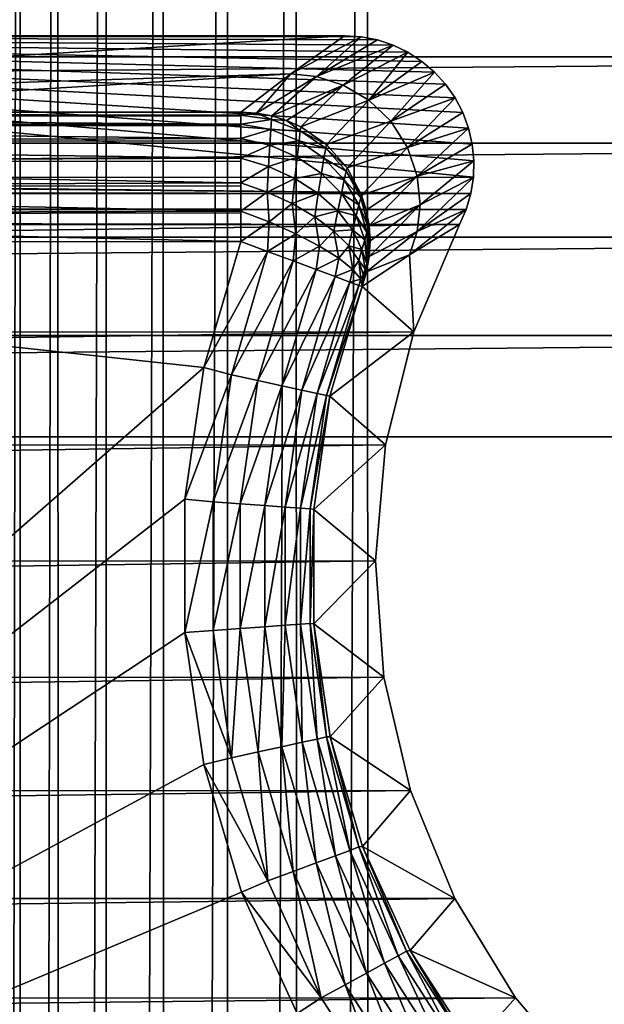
# Model space of a CAD drawing. Header units: metres. Extents: x -206 to 75, y -104 to 104.
# Tile 402 of 656: x -102.95 to -98.43, y 33.09 to 40.71. Entities that reach past the tile are written whole.
import ezdxf

# ---------------------------------------------------------------- set-up
doc = ezdxf.new("R2010")
doc.units = ezdxf.units.M
doc.layers.add('solid_01_1-CONSUMER_THERM_B_125288', color=7, linetype='CONTINUOUS')

msp = doc.modelspace()

# ---------------------------------------------------------------- linework, layer by layer
at = {"layer": 'solid_01_1-CONSUMER_THERM_B_125288'}
for points in [[(-103.148697, 65.659088), (-102.948631, 65.142883), (-103.12989, -65.698914)], [(-102.948631, 65.142883), (-102.92997, -65.182655), (-103.12989, -65.698914)], [(-102.948631, 65.142883), (-102.65712, 64.672234), (-102.92997, -65.182655)], [(-102.65712, 64.672234), (-102.638596, -64.711922), (-102.92997, -65.182655)], [(-102.65712, 64.672234), (-102.284088, 64.263168), (-102.638596, -64.711922)], [(-102.284088, 64.263168), (-102.265686, -64.30275), (-102.638596, -64.711922)], [(-102.284088, 64.263168), (-101.842255, 63.929611), (-102.265686, -64.30275)], [(-101.842255, 63.929611), (-101.823944, -63.969063), (-102.265686, -64.30275)], [(-101.842255, 63.929611), (-101.346649, 63.682919), (-101.823944, -63.969063)], [(-101.346649, 63.682919), (-101.328407, -63.722233), (-101.823944, -63.969063)], [(-101.346649, 63.682919), (-100.814156, 63.531498), (-101.328407, -63.722233)], [(-100.814156, 63.531498), (-100.795959, -63.570656), (-101.328407, -63.722233)], [(-100.814156, 63.531498), (-100.262909, 63.480499), (-100.795959, -63.570656)], [(-100.262909, 63.480499), (-100.244728, -63.519501), (-100.795959, -63.570656)], [(-96.262909, 63.481071), (-100.244728, -63.519501), (-100.262909, 63.480499)], [(-96.262909, 63.481071), (-96.244728, -63.518929), (-100.244728, -63.519501)], [(-89.964531, 41.016792, 108.5), (-172.035614, 41.016754, 108.5), (-172.545212, 40.420033, 108.5)], [(-89.964531, 41.016792, 108.5), (-172.545212, 40.420033, 108.5), (-89.454918, 40.420071, 108.5)], [(-100.436516, 40.583408, 63.5), (-110.701866, 40.583405, 63.5), (-110.208702, 39.991608, 6.989528)], [(-100.30899, 40.575241, 63.5), (-110.701866, 40.583405, 63.5), (-100.436516, 40.583408, 63.5)], [(-99.441078, 39.488552, 63.5), (-110.701866, 39.483036, 63.5), (-110.701866, 40.583405, 63.5)], [(-100.183342, 40.550835, 63.5), (-110.701866, 40.583405, 63.5), (-100.30899, 40.575241, 63.5)], [(-100.062233, 40.510731, 63.5), (-110.701866, 40.583405, 63.5), (-100.183342, 40.550835, 63.5)], [(-99.946785, 40.455276, 63.5), (-110.701866, 40.583405, 63.5), (-100.062233, 40.510731, 63.5)], [(-99.83902, 40.385281, 63.5), (-110.701866, 40.583405, 63.5), (-99.946785, 40.455276, 63.5)], [(-99.741608, 40.302525, 63.5), (-110.701866, 40.583405, 63.5), (-99.83902, 40.385281, 63.5)], [(-99.655609, 40.208073, 63.5), (-110.701866, 40.583405, 63.5), (-99.741608, 40.302525, 63.5)], [(-99.581909, 40.102684, 63.5), (-110.701866, 40.583405, 63.5), (-99.655609, 40.208073, 63.5)], [(-99.522385, 39.988811, 63.5), (-110.701866, 40.583405, 63.5), (-99.581909, 40.102684, 63.5)], [(-99.47821, 39.86908, 63.5), (-110.701866, 40.583405, 63.5), (-99.522385, 39.988811, 63.5)], [(-99.4496, 39.744354, 63.5), (-110.701866, 40.583405, 63.5), (-99.47821, 39.86908, 63.5)], [(-99.437119, 39.616371, 63.5), (-110.701866, 40.583405, 63.5), (-99.4496, 39.744354, 63.5)], [(-99.441078, 39.488552, 63.5), (-110.701866, 40.583405, 63.5), (-99.437119, 39.616371, 63.5)], [(-100.852448, 40.287556, 35.249195), (-100.436516, 40.583408, 63.5), (-110.208702, 39.991608, 6.989528)], [(-100.852448, 40.287556, 35.249195), (-100.30899, 40.575241, 63.5), (-100.436516, 40.583408, 63.5)], [(-100.852448, 40.287556, 35.249195), (-100.654236, 40.267673, 35.246395), (-100.30899, 40.575241, 63.5)], [(-100.654236, 40.267673, 35.246395), (-100.183342, 40.550835, 63.5), (-100.30899, 40.575241, 63.5)], [(-100.654236, 40.267673, 35.246395), (-100.062233, 40.510731, 63.5), (-100.183342, 40.550835, 63.5)], [(-100.654236, 40.267673, 35.246395), (-100.448364, 40.20219, 35.244164), (-100.062233, 40.510731, 63.5)], [(-100.448364, 40.20219, 35.244164), (-99.946785, 40.455276, 63.5), (-100.062233, 40.510731, 63.5)], [(-100.448364, 40.20219, 35.244164), (-100.250565, 40.085991, 35.24258), (-99.946785, 40.455276, 63.5)], [(-100.250565, 40.085991, 35.24258), (-99.83902, 40.385281, 63.5), (-99.946785, 40.455276, 63.5)], [(-89.454918, 40.420071, 108.5), (-172.545212, 40.420033, 108.5), (-172.954926, 39.751484, 108.5)], [(-89.454918, 40.420071, 108.5), (-172.954926, 39.751484, 108.5), (-89.045204, 39.751526, 108.5)], [(-100.250565, 40.085991, 35.24258), (-99.741608, 40.302525, 63.5), (-99.83902, 40.385281, 63.5)], [(-100.250565, 40.085991, 35.24258), (-100.079193, 39.921417, 35.241875), (-99.741608, 40.302525, 63.5)], [(-100.079193, 39.921417, 35.241875), (-99.655609, 40.208073, 63.5), (-99.741608, 40.302525, 63.5)], [(-100.852448, 40.287556, 35.249195), (-110.208702, 39.991608, 6.989528), (-105.723885, 39.991608, 6.989528)], [(-100.852448, 40.287556, 35.249195), (-105.723885, 39.991608, 6.989528), (-101.239067, 39.991611, 6.989528)], [(-100.852448, 40.287556, 35.249195), (-101.239067, 39.991611, 6.989528), (-101.11898, 39.984367, 6.988019)], [(-100.852448, 40.287556, 35.249195), (-101.11898, 39.984367, 6.988019), (-100.654236, 40.267673, 35.246395)], [(-100.654236, 40.267673, 35.246395), (-101.11898, 39.984367, 6.988019), (-101.000526, 39.96273, 6.98668)], [(-100.654236, 40.267673, 35.246395), (-101.000526, 39.96273, 6.98668), (-100.448364, 40.20219, 35.244164)], [(-100.448364, 40.20219, 35.244164), (-101.000526, 39.96273, 6.98668), (-100.88549, 39.926994, 6.985534)], [(-100.448364, 40.20219, 35.244164), (-100.88549, 39.926994, 6.985534), (-100.77562, 39.877708, 6.984599)], [(-100.448364, 40.20219, 35.244164), (-100.77562, 39.877708, 6.984599), (-100.250565, 40.085991, 35.24258)], [(-100.079193, 39.921417, 35.241875), (-99.581909, 40.102684, 63.5), (-99.655609, 40.208073, 63.5)], [(-100.250565, 40.085991, 35.24258), (-100.77562, 39.877708, 6.984599), (-100.577621, 39.741566, 6.983408)], [(-100.250565, 40.085991, 35.24258), (-100.577621, 39.741566, 6.983408), (-100.079193, 39.921417, 35.241875)], [(-100.079193, 39.921417, 35.241875), (-99.950706, 39.719471, 35.242168), (-99.581909, 40.102684, 63.5)], [(-99.950706, 39.719471, 35.242168), (-99.522385, 39.988811, 63.5), (-99.581909, 40.102684, 63.5)], [(-110.207718, 39.984047, 6.876812), (-101.238968, 39.967899, 6.783277), (-101.239067, 39.991611, 6.989528)], [(-105.723885, 39.991608, 6.989528), (-110.207718, 39.984047, 6.876812), (-101.239067, 39.991611, 6.989528)], [(-101.11898, 39.984367, 6.988019), (-101.239067, 39.991611, 6.989528), (-101.238968, 39.967899, 6.783277)], [(-110.206749, 39.963741, 6.765373), (-101.238968, 39.967899, 6.783277), (-110.207718, 39.984047, 6.876812)], [(-110.206749, 39.963741, 6.765373), (-101.238968, 39.964668, 6.769216), (-101.238968, 39.967899, 6.783277)], [(-110.206749, 39.963741, 6.765373), (-101.238968, 39.900414, 6.582655), (-101.238968, 39.964668, 6.769216)], [(-110.204903, 39.8867, 6.553994), (-101.238968, 39.900414, 6.582655), (-110.206749, 39.963741, 6.765373)], [(-101.11898, 39.984367, 6.988019), (-101.238968, 39.967899, 6.783277), (-101.002167, 39.935303, 6.768756)], [(-101.238968, 39.900414, 6.582655), (-101.002167, 39.935303, 6.768756), (-101.238968, 39.967899, 6.783277)], [(-101.238968, 39.964668, 6.769216), (-101.238968, 39.900414, 6.582655), (-101.238968, 39.967899, 6.783277)], [(-101.238968, 39.900414, 6.582655), (-101.007294, 39.8592, 6.559872), (-101.002167, 39.935303, 6.768756)], [(-101.000526, 39.96273, 6.98668), (-101.11898, 39.984367, 6.988019), (-101.002167, 39.935303, 6.768756)], [(-101.007294, 39.8592, 6.559872), (-100.779434, 39.848843, 6.767456), (-101.002167, 39.935303, 6.768756)], [(-100.88549, 39.926994, 6.985534), (-101.000526, 39.96273, 6.98668), (-101.002167, 39.935303, 6.768756)], [(-100.88549, 39.926994, 6.985534), (-101.002167, 39.935303, 6.768756), (-100.779434, 39.848843, 6.767456)], [(-100.77562, 39.877708, 6.984599), (-100.88549, 39.926994, 6.985534), (-100.779434, 39.848843, 6.767456)], [(-100.079193, 39.921417, 35.241875), (-100.577621, 39.741566, 6.983408), (-100.417732, 39.562004, 6.983176)], [(-100.079193, 39.921417, 35.241875), (-100.417732, 39.562004, 6.983176), (-99.950706, 39.719471, 35.242168)], [(-99.950706, 39.719471, 35.242168), (-99.47821, 39.86908, 63.5), (-99.522385, 39.988811, 63.5)], [(-110.204903, 39.8867, 6.553994), (-101.238968, 39.889683, 6.560042), (-101.238968, 39.900414, 6.582655)], [(-110.204903, 39.8867, 6.553994), (-101.238968, 39.78933, 6.396898), (-101.238968, 39.889683, 6.560042)], [(-110.203247, 39.763817, 6.364581), (-101.238968, 39.78933, 6.396898), (-110.204903, 39.8867, 6.553994)], [(-101.238968, 39.78933, 6.396898), (-101.007294, 39.8592, 6.559872), (-101.238968, 39.900414, 6.582655)], [(-101.238968, 39.889683, 6.560042), (-101.238968, 39.78933, 6.396898), (-101.238968, 39.900414, 6.582655)], [(-101.238968, 39.78933, 6.396898), (-101.015228, 39.736732, 6.371658), (-101.007294, 39.8592, 6.559872)], [(-101.015228, 39.736732, 6.371658), (-100.78933, 39.769875, 6.561574), (-101.007294, 39.8592, 6.559872)], [(-101.007294, 39.8592, 6.559872), (-100.78933, 39.769875, 6.561574), (-100.779434, 39.848843, 6.767456)], [(-100.78933, 39.769875, 6.561574), (-100.582939, 39.713451, 6.77943), (-100.779434, 39.848843, 6.767456)], [(-100.577621, 39.741566, 6.983408), (-100.77562, 39.877708, 6.984599), (-100.779434, 39.848843, 6.767456)], [(-100.577621, 39.741566, 6.983408), (-100.779434, 39.848843, 6.767456), (-100.582939, 39.713451, 6.77943)], [(-99.950706, 39.719471, 35.242168), (-99.874924, 39.497681, 35.24342), (-99.47821, 39.86908, 63.5)], [(-99.874924, 39.497681, 35.24342), (-99.4496, 39.744354, 63.5), (-99.47821, 39.86908, 63.5)], [(-110.203247, 39.763817, 6.364581), (-101.238968, 39.7701, 6.372273), (-101.238968, 39.78933, 6.396898)], [(-110.203247, 39.763817, 6.364581), (-101.238968, 39.636181, 6.235408), (-101.238968, 39.7701, 6.372273)], [(-110.201881, 39.601589, 6.207568), (-101.238968, 39.636181, 6.235408), (-110.203247, 39.763817, 6.364581)], [(-101.238968, 39.636181, 6.235408), (-101.015228, 39.736732, 6.371658), (-101.238968, 39.78933, 6.396898)], [(-101.238968, 39.7701, 6.372273), (-101.238968, 39.636181, 6.235408), (-101.238968, 39.78933, 6.396898)], [(-101.015228, 39.736732, 6.371658), (-100.804268, 39.644699, 6.379856), (-100.78933, 39.769875, 6.561574)], [(-100.804268, 39.644699, 6.379856), (-100.596313, 39.637363, 6.587605), (-100.78933, 39.769875, 6.561574)], [(-100.78933, 39.769875, 6.561574), (-100.596313, 39.637363, 6.587605), (-100.582939, 39.713451, 6.77943)], [(-89.045204, 39.751526, 108.5), (-172.954926, 39.751484, 108.5), (-173.255432, 39.026073, 108.5)], [(-89.045204, 39.751526, 108.5), (-173.255432, 39.026073, 108.5), (-88.744705, 39.026115, 108.5)], [(-101.238968, 39.636181, 6.235408), (-101.025169, 39.572563, 6.214603), (-101.015228, 39.736732, 6.371658)], [(-101.025169, 39.572563, 6.214603), (-100.804268, 39.644699, 6.379856), (-101.015228, 39.736732, 6.371658)], [(-100.596313, 39.637363, 6.587605), (-100.423889, 39.536858, 6.803996), (-100.582939, 39.713451, 6.77943)], [(-100.417732, 39.562004, 6.983176), (-100.577621, 39.741566, 6.983408), (-100.582939, 39.713451, 6.77943)], [(-100.417732, 39.562004, 6.983176), (-100.582939, 39.713451, 6.77943), (-100.423889, 39.536858, 6.803996)], [(-99.950706, 39.719471, 35.242168), (-100.417732, 39.562004, 6.983176), (-100.305298, 39.349442, 6.983916)], [(-99.950706, 39.719471, 35.242168), (-100.305298, 39.349442, 6.983916), (-99.874924, 39.497681, 35.24342)], [(-99.874924, 39.497681, 35.24342), (-99.437119, 39.616371, 63.5), (-99.4496, 39.744354, 63.5)], [(-110.201881, 39.601589, 6.207568), (-101.238968, 39.611916, 6.215597), (-101.238968, 39.636181, 6.235408)], [(-110.201881, 39.601589, 6.207568), (-101.238968, 39.445641, 6.108985), (-101.238968, 39.611916, 6.215597)], [(-101.238968, 39.445641, 6.108985), (-101.025169, 39.572563, 6.214603), (-101.238968, 39.636181, 6.235408)], [(-101.238968, 39.611916, 6.215597), (-101.238968, 39.445641, 6.108985), (-101.238968, 39.636181, 6.235408)], [(-101.025169, 39.572563, 6.214603), (-100.822769, 39.480049, 6.233018), (-100.804268, 39.644699, 6.379856)], [(-100.822769, 39.480049, 6.233018), (-100.616356, 39.518028, 6.420949), (-100.804268, 39.644699, 6.379856)], [(-100.804268, 39.644699, 6.379856), (-100.616356, 39.518028, 6.420949), (-100.596313, 39.637363, 6.587605)], [(-100.616356, 39.518028, 6.420949), (-100.438957, 39.469025, 6.63652), (-100.596313, 39.637363, 6.587605)], [(-100.596313, 39.637363, 6.587605), (-100.438957, 39.469025, 6.63652), (-100.423889, 39.536858, 6.803996)], [(-99.874924, 39.497681, 35.24342), (-99.852654, 39.275314, 35.24543), (-99.437119, 39.616371, 63.5)], [(-99.852654, 39.275314, 35.24543), (-99.441078, 39.488552, 63.5), (-99.437119, 39.616371, 63.5)], [(-110.200859, 39.408329, 6.090932), (-101.238968, 39.445641, 6.108985), (-110.201881, 39.601589, 6.207568)], [(-101.238968, 39.445641, 6.108985), (-101.036125, 39.374413, 6.098689), (-101.025169, 39.572563, 6.214603)], [(-101.036125, 39.374413, 6.098689), (-100.822769, 39.480049, 6.233018), (-101.025169, 39.572563, 6.214603)], [(-100.438957, 39.469025, 6.63652), (-100.311371, 39.32914, 6.839751), (-100.423889, 39.536858, 6.803996)], [(-100.305298, 39.349442, 6.983916), (-100.417732, 39.562004, 6.983176), (-100.423889, 39.536858, 6.803996)], [(-100.305298, 39.349442, 6.983916), (-100.423889, 39.536858, 6.803996), (-100.311371, 39.32914, 6.839751)], [(-99.461288, 39.362534, 63.5), (-162.553787, 39.443985, 63.5), (-111.998276, 39.483036, 63.5)], [(-111.998276, 39.483036, 63.5), (-110.701866, 39.483036, 63.5), (-99.461288, 39.362534, 63.5)], [(-99.461288, 39.362534, 63.5), (-110.701866, 39.483036, 63.5), (-99.441078, 39.488552, 63.5)], [(-101.036125, 39.374413, 6.098689), (-100.843079, 39.285614, 6.130019), (-100.822769, 39.480049, 6.233018)], [(-100.843079, 39.285614, 6.130019), (-100.641121, 39.363182, 6.289677), (-100.822769, 39.480049, 6.233018)], [(-100.822769, 39.480049, 6.233018), (-100.641121, 39.363182, 6.289677), (-100.616356, 39.518028, 6.420949)], [(-100.641121, 39.363182, 6.289677), (-100.461479, 39.363438, 6.492756), (-100.616356, 39.518028, 6.420949)], [(-100.616356, 39.518028, 6.420949), (-100.461479, 39.363438, 6.492756), (-100.438957, 39.469025, 6.63652)], [(-100.461479, 39.363438, 6.492756), (-100.325996, 39.274197, 6.705605), (-100.438957, 39.469025, 6.63652)], [(-100.438957, 39.469025, 6.63652), (-100.325996, 39.274197, 6.705605), (-100.311371, 39.32914, 6.839751)], [(-99.874924, 39.497681, 35.24342), (-100.305298, 39.349442, 6.983916), (-100.269073, 39.234703, 6.984639)], [(-99.874924, 39.497681, 35.24342), (-100.269073, 39.234703, 6.984639), (-100.246887, 39.11644, 6.985584)], [(-99.874924, 39.497681, 35.24342), (-100.246887, 39.11644, 6.985584), (-99.852654, 39.275314, 35.24543)], [(-99.852654, 39.275314, 35.24543), (-99.876846, 39.068501, 35.24794), (-99.441078, 39.488552, 63.5)], [(-99.876846, 39.068501, 35.24794), (-99.461288, 39.362534, 63.5), (-99.441078, 39.488552, 63.5)], [(-162.553787, 39.443985, 63.5), (-99.461288, 39.362534, 63.5), (-162.53154, 39.332439, 63.5)], [(-110.200859, 39.408329, 6.090932), (-101.238968, 39.423092, 6.097852), (-101.238968, 39.445641, 6.108985)], [(-110.200859, 39.408329, 6.090932), (-101.238968, 39.226337, 6.027925), (-101.238968, 39.423092, 6.097852)], [(-110.200256, 39.198555, 6.021635), (-101.238968, 39.226337, 6.027925), (-110.200859, 39.408329, 6.090932)], [(-101.238968, 39.226337, 6.027925), (-101.036125, 39.374413, 6.098689), (-101.238968, 39.445641, 6.108985)], [(-101.238968, 39.423092, 6.097852), (-101.238968, 39.226337, 6.027925), (-101.238968, 39.445641, 6.108985)], [(-162.53154, 39.332439, 63.5), (-99.461288, 39.362534, 63.5), (-99.497536, 39.239677, 63.5)], [(-162.53154, 39.332439, 63.5), (-99.497536, 39.239677, 63.5), (-162.496643, 39.223804, 63.5)], [(-101.238968, 39.226337, 6.027925), (-101.020164, 39.14241, 6.035944), (-101.036125, 39.374413, 6.098689)], [(-101.020164, 39.14241, 6.035944), (-100.843079, 39.285614, 6.130019), (-101.036125, 39.374413, 6.098689)], [(-100.843079, 39.285614, 6.130019), (-100.668297, 39.183258, 6.201485), (-100.641121, 39.363182, 6.289677)], [(-100.668297, 39.183258, 6.201485), (-100.489288, 39.227787, 6.381756), (-100.641121, 39.363182, 6.289677)], [(-100.641121, 39.363182, 6.289677), (-100.489288, 39.227787, 6.381756), (-100.461479, 39.363438, 6.492756)], [(-100.489288, 39.227787, 6.381756), (-100.347839, 39.189125, 6.591469), (-100.461479, 39.363438, 6.492756)], [(-100.461479, 39.363438, 6.492756), (-100.347839, 39.189125, 6.591469), (-100.325996, 39.274197, 6.705605)], [(-100.325996, 39.274197, 6.705605), (-100.251808, 39.102158, 6.884654), (-100.311371, 39.32914, 6.839751)], [(-100.269073, 39.234703, 6.984639), (-100.305298, 39.349442, 6.983916), (-100.311371, 39.32914, 6.839751)], [(-100.269073, 39.234703, 6.984639), (-100.311371, 39.32914, 6.839751), (-100.251808, 39.102158, 6.884654)], [(-99.876846, 39.068501, 35.24794), (-99.497536, 39.239677, 63.5), (-99.461288, 39.362534, 63.5)], [(-162.496643, 39.223804, 63.5), (-99.497536, 39.239677, 63.5), (-99.549232, 39.122292, 63.5)], [(-101.020164, 39.14241, 6.035944), (-100.813522, 39.050243, 6.096914), (-100.843079, 39.285614, 6.130019)], [(-100.813522, 39.050243, 6.096914), (-100.668297, 39.183258, 6.201485), (-100.843079, 39.285614, 6.130019)], [(-100.347839, 39.189125, 6.591469), (-100.263702, 39.06369, 6.791026), (-100.325996, 39.274197, 6.705605)], [(-100.325996, 39.274197, 6.705605), (-100.263702, 39.06369, 6.791026), (-100.251808, 39.102158, 6.884654)], [(-100.246887, 39.11644, 6.985584), (-100.269073, 39.234703, 6.984639), (-100.251808, 39.102158, 6.884654)], [(-99.852654, 39.275314, 35.24543), (-100.246887, 39.11644, 6.985584), (-100.239067, 38.996307, 6.986739)], [(-99.852654, 39.275314, 35.24543), (-100.239067, 38.996307, 6.986739), (-100.245743, 38.876057, 6.988087)], [(-99.852654, 39.275314, 35.24543), (-100.245743, 38.876057, 6.988087), (-99.876846, 39.068501, 35.24794)], [(-99.876846, 39.068501, 35.24794), (-99.936043, 38.887482, 35.251144), (-99.497536, 39.239677, 63.5)], [(-99.936043, 38.887482, 35.251144), (-99.549232, 39.122292, 63.5), (-99.497536, 39.239677, 63.5)], [(-162.496643, 39.223804, 63.5), (-99.549232, 39.122292, 63.5), (-162.449829, 39.120266, 63.5)], [(-110.200256, 39.198555, 6.021635), (-101.238968, 39.212841, 6.024766), (-101.238968, 39.226337, 6.027925)], [(-110.200256, 39.198555, 6.021635), (-101.238968, 38.991665, 6), (-101.238968, 39.212841, 6.024766)], [(-110.200256, 39.198555, 6.021635), (-110.200066, 38.985146, 6), (-101.238968, 38.991665, 6)], [(-101.238968, 38.991665, 6), (-101.020164, 39.14241, 6.035944), (-101.238968, 39.226337, 6.027925)], [(-101.238968, 39.212841, 6.024766), (-101.238968, 38.991665, 6), (-101.238968, 39.226337, 6.027925)], [(-100.813522, 39.050243, 6.096914), (-100.630234, 38.954861, 6.207478), (-100.668297, 39.183258, 6.201485)], [(-100.668297, 39.183258, 6.201485), (-100.519836, 39.07206, 6.30979), (-100.489288, 39.227787, 6.381756)], [(-100.630234, 38.954861, 6.207478), (-100.519836, 39.07206, 6.30979), (-100.668297, 39.183258, 6.201485)], [(-100.519836, 39.07206, 6.30979), (-100.374832, 39.08062, 6.504663), (-100.489288, 39.227787, 6.381756)], [(-100.489288, 39.227787, 6.381756), (-100.374832, 39.08062, 6.504663), (-100.347839, 39.189125, 6.591469)], [(-100.374832, 39.08062, 6.504663), (-100.281464, 39.004341, 6.711852), (-100.347839, 39.189125, 6.591469)], [(-100.347839, 39.189125, 6.591469), (-100.281464, 39.004341, 6.711852), (-100.263702, 39.06369, 6.791026)], [(-162.096909, 38.291012, 63.5), (-162.449829, 39.120266, 63.5), (-99.549232, 39.122292, 63.5)], [(-162.096909, 38.291012, 63.5), (-99.549232, 39.122292, 63.5), (-99.902328, 38.293732, 63.5)], [(-101.238968, 38.991665, 6), (-101.0326, 38.914791, 6.024549), (-101.020164, 39.14241, 6.035944)], [(-101.0326, 38.914791, 6.024549), (-100.813522, 39.050243, 6.096914), (-101.020164, 39.14241, 6.035944)], [(-100.519836, 39.07206, 6.30979), (-100.404556, 38.957157, 6.449937), (-100.374832, 39.08062, 6.504663)], [(-100.404556, 38.957157, 6.449937), (-100.303467, 38.92902, 6.652268), (-100.374832, 39.08062, 6.504663)], [(-100.374832, 39.08062, 6.504663), (-100.303467, 38.92902, 6.652268), (-100.281464, 39.004341, 6.711852)], [(-100.263702, 39.06369, 6.791026), (-100.248589, 38.86887, 6.936141), (-100.251808, 39.102158, 6.884654)], [(-100.239067, 38.996307, 6.986739), (-100.246887, 39.11644, 6.985584), (-100.251808, 39.102158, 6.884654)], [(-100.239067, 38.996307, 6.986739), (-100.251808, 39.102158, 6.884654), (-100.248589, 38.86887, 6.936141)], [(-99.902328, 38.293732, 63.5), (-99.549232, 39.122292, 63.5), (-99.936043, 38.887482, 35.251144)], [(-88.744705, 39.026115, 108.5), (-173.255432, 39.026073, 108.5), (-173.438461, 38.263622, 108.5)], [(-88.744705, 39.026115, 108.5), (-173.438461, 38.263622, 108.5), (-88.561668, 38.263664, 108.5)], [(-101.0326, 38.914791, 6.024549), (-100.835243, 38.841267, 6.097567), (-100.813522, 39.050243, 6.096914)], [(-100.835243, 38.841267, 6.097567), (-100.630234, 38.954861, 6.207478), (-100.813522, 39.050243, 6.096914)], [(-100.630234, 38.954861, 6.207478), (-100.480377, 38.8615, 6.361562), (-100.519836, 39.07206, 6.30979)], [(-100.480377, 38.8615, 6.361562), (-100.404556, 38.957157, 6.449937), (-100.519836, 39.07206, 6.30979)], [(-100.303467, 38.92902, 6.652268), (-100.265884, 38.818882, 6.847518), (-100.281464, 39.004341, 6.711852)], [(-100.281464, 39.004341, 6.711852), (-100.255524, 38.849186, 6.888043), (-100.263702, 39.06369, 6.791026)], [(-100.281464, 39.004341, 6.711852), (-100.265884, 38.818882, 6.847518), (-100.255524, 38.849186, 6.888043)], [(-99.876846, 39.068501, 35.24794), (-100.245743, 38.876057, 6.988087), (-100.266815, 38.757526, 6.989606)], [(-99.876846, 39.068501, 35.24794), (-100.266815, 38.757526, 6.989606), (-99.936043, 38.887482, 35.251144)], [(-100.263702, 39.06369, 6.791026), (-100.255524, 38.849186, 6.888043), (-100.248589, 38.86887, 6.936141)], [(-110.442604, 38.981243, 6.00003), (-110.700066, 29.981243, 6), (-101.525665, 38.016136, 6)], [(-110.442604, 38.981243, 6.00003), (-101.525665, 38.016136, 6), (-101.238968, 38.991665, 6)], [(-110.200066, 38.985146, 6), (-110.442604, 38.981243, 6.00003), (-101.238968, 38.991665, 6)], [(-101.525665, 38.016136, 6), (-101.0326, 38.914791, 6.024549), (-101.238968, 38.991665, 6)], [(-100.835243, 38.841267, 6.097567), (-100.657936, 38.775215, 6.215427), (-100.630234, 38.954861, 6.207478)], [(-100.657936, 38.775215, 6.215427), (-100.480377, 38.8615, 6.361562), (-100.630234, 38.954861, 6.207478)], [(-100.480377, 38.8615, 6.361562), (-100.372185, 38.775288, 6.550707), (-100.404556, 38.957157, 6.449937)], [(-100.404556, 38.957157, 6.449937), (-100.327774, 38.843842, 6.61546), (-100.303467, 38.92902, 6.652268)], [(-100.372185, 38.775288, 6.550707), (-100.327774, 38.843842, 6.61546), (-100.404556, 38.957157, 6.449937)], [(-100.327774, 38.843842, 6.61546), (-100.278748, 38.78054, 6.817214), (-100.303467, 38.92902, 6.652268)], [(-100.303467, 38.92902, 6.652268), (-100.278748, 38.78054, 6.817214), (-100.265884, 38.818882, 6.847518)], [(-100.245743, 38.876057, 6.988087), (-100.239067, 38.996307, 6.986739), (-100.248589, 38.86887, 6.936141)], [(-101.312363, 37.960682, 6.024549), (-101.0326, 38.914791, 6.024549), (-101.525665, 38.016136, 6)], [(-101.312363, 37.960682, 6.024549), (-100.835243, 38.841267, 6.097567), (-101.0326, 38.914791, 6.024549)], [(-100.657936, 38.775215, 6.215427), (-100.509506, 38.719921, 6.372272), (-100.480377, 38.8615, 6.361562)], [(-100.509506, 38.719921, 6.372272), (-100.372185, 38.775288, 6.550707), (-100.480377, 38.8615, 6.361562)], [(-99.936043, 38.887482, 35.251144), (-100.266815, 38.757526, 6.989606), (-100.30191, 38.642597, 6.991273)], [(-99.902328, 38.293732, 63.5), (-99.936043, 38.887482, 35.251144), (-100.30191, 38.642597, 6.991273)], [(-100.266815, 38.757526, 6.989606), (-100.248589, 38.86887, 6.936141), (-100.30191, 38.642597, 6.991273)], [(-100.255524, 38.849186, 6.888043), (-100.30191, 38.642597, 6.991273), (-100.248589, 38.86887, 6.936141)], [(-100.265884, 38.818882, 6.847518), (-100.30191, 38.642597, 6.991273), (-100.255524, 38.849186, 6.888043)], [(-100.266815, 38.757526, 6.989606), (-100.245743, 38.876057, 6.988087), (-100.248589, 38.86887, 6.936141)], [(-101.106552, 37.915985, 6.097567), (-100.835243, 38.841267, 6.097567), (-101.312363, 37.960682, 6.024549)], [(-101.106552, 37.915985, 6.097567), (-100.657936, 38.775215, 6.215427), (-100.835243, 38.841267, 6.097567)], [(-100.921654, 37.875832, 6.215427), (-100.657936, 38.775215, 6.215427), (-101.106552, 37.915985, 6.097567)], [(-100.921654, 37.875832, 6.215427), (-100.509506, 38.719921, 6.372272), (-100.657936, 38.775215, 6.215427)], [(-100.509506, 38.719921, 6.372272), (-100.397324, 38.678131, 6.560308), (-100.372185, 38.775288, 6.550707)], [(-100.397324, 38.678131, 6.560308), (-100.311584, 38.700954, 6.764525), (-100.372185, 38.775288, 6.550707)], [(-100.372185, 38.775288, 6.550707), (-100.311584, 38.700954, 6.764525), (-100.327774, 38.843842, 6.61546)], [(-100.327774, 38.843842, 6.61546), (-100.293022, 38.73735, 6.798724), (-100.278748, 38.78054, 6.817214)], [(-100.311584, 38.700954, 6.764525), (-100.293022, 38.73735, 6.798724), (-100.327774, 38.843842, 6.61546)], [(-100.278748, 38.78054, 6.817214), (-100.30191, 38.642597, 6.991273), (-100.265884, 38.818882, 6.847518)], [(-100.293022, 38.73735, 6.798724), (-100.30191, 38.642597, 6.991273), (-100.278748, 38.78054, 6.817214)], [(-100.766869, 37.842216, 6.372272), (-100.509506, 38.719921, 6.372272), (-100.921654, 37.875832, 6.215427)], [(-100.766869, 37.842216, 6.372272), (-100.397324, 38.678131, 6.560308), (-100.509506, 38.719921, 6.372272)], [(-100.397324, 38.678131, 6.560308), (-100.326958, 38.651917, 6.770193), (-100.311584, 38.700954, 6.764525)], [(-100.326958, 38.651917, 6.770193), (-100.30191, 38.642597, 6.991273), (-100.311584, 38.700954, 6.764525)], [(-100.311584, 38.700954, 6.764525), (-100.30191, 38.642597, 6.991273), (-100.293022, 38.73735, 6.798724)], [(-100.649879, 37.816811, 6.560308), (-100.397324, 38.678131, 6.560308), (-100.766869, 37.842216, 6.372272)], [(-100.649879, 37.816811, 6.560308), (-100.326958, 38.651917, 6.770193), (-100.397324, 38.678131, 6.560308)], [(-100.5765, 37.800873, 6.770193), (-100.326958, 38.651917, 6.770193), (-100.649879, 37.816811, 6.560308)], [(-100.5765, 37.800873, 6.770193), (-100.30191, 38.642597, 6.991273), (-100.326958, 38.651917, 6.770193)], [(-100.550629, 37.794086, 6.991273), (-100.30191, 38.642597, 6.991273), (-100.5765, 37.800873, 6.770193)], [(-99.902328, 38.293732, 63.5), (-100.30191, 38.642597, 6.991273), (-100.550629, 37.794086, 6.991273)], [(-88.561668, 38.263664, 108.5), (-173.500061, 37.481213, 108.5), (-88.500069, 37.481255, 108.5)], [(-88.561668, 38.263664, 108.5), (-173.438461, 38.263622, 108.5), (-173.500061, 37.481213, 108.5)], [(-162.096909, 38.291012, 63.5), (-99.902328, 38.293732, 63.5), (-161.879105, 37.416245, 63.5)], [(-161.879105, 37.416245, 63.5), (-99.902328, 38.293732, 63.5), (-100.120598, 37.418884, 63.5)], [(-100.120598, 37.418884, 63.5), (-99.902328, 38.293732, 63.5), (-100.550629, 37.794086, 6.991273)], [(-110.700066, 29.981243, 6), (-101.672775, 36.998169, 6), (-101.525665, 38.016136, 6)], [(-101.312363, 37.960682, 6.024549), (-101.525665, 38.016136, 6), (-101.672775, 36.998169, 6)], [(-101.453545, 36.976479, 6.024549), (-101.312363, 37.960682, 6.024549), (-101.672775, 36.998169, 6)], [(-101.106552, 37.915985, 6.097567), (-101.312363, 37.960682, 6.024549), (-101.453545, 36.976479, 6.024549)], [(-101.243469, 36.961517, 6.097567), (-101.106552, 37.915985, 6.097567), (-101.453545, 36.976479, 6.024549)], [(-100.921654, 37.875832, 6.215427), (-101.106552, 37.915985, 6.097567), (-101.243469, 36.961517, 6.097567)], [(-101.054741, 36.948074, 6.215427), (-100.921654, 37.875832, 6.215427), (-101.243469, 36.961517, 6.097567)], [(-100.766869, 37.842216, 6.372272), (-100.921654, 37.875832, 6.215427), (-101.054741, 36.948074, 6.215427)], [(-100.896744, 36.936825, 6.372272), (-100.766869, 37.842216, 6.372272), (-101.054741, 36.948074, 6.215427)], [(-100.649879, 37.816811, 6.560308), (-100.766869, 37.842216, 6.372272), (-100.896744, 36.936825, 6.372272)], [(-100.777328, 36.928318, 6.560308), (-100.649879, 37.816811, 6.560308), (-100.896744, 36.936825, 6.372272)], [(-100.5765, 37.800873, 6.770193), (-100.649879, 37.816811, 6.560308), (-100.777328, 36.928318, 6.560308)], [(-100.702431, 36.922985, 6.770193), (-100.5765, 37.800873, 6.770193), (-100.777328, 36.928318, 6.560308)], [(-100.550629, 37.794086, 6.991273), (-100.5765, 37.800873, 6.770193), (-100.702431, 36.922985, 6.770193)], [(-100.675934, 36.9188, 6.991273), (-100.550629, 37.794086, 6.991273), (-100.702431, 36.922985, 6.770193)], [(-100.120598, 37.418884, 63.5), (-100.550629, 37.794086, 6.991273), (-100.675934, 36.9188, 6.991273)], [(-173.500031, -37.518787, 108.5), (-88.500069, 37.481255, 108.5), (-173.500061, 37.481213, 108.5)], [(-173.500031, -37.518787, 108.5), (-88.500031, -37.518745, 108.5), (-88.500069, 37.481255, 108.5)], [(-161.879105, 37.416245, 63.5), (-100.120598, 37.418884, 63.5), (-161.801987, 36.518055, 63.5)], [(-161.801987, 36.518055, 63.5), (-100.120598, 37.418884, 63.5), (-100.198135, 36.520542, 63.5)], [(-100.198135, 36.520542, 63.5), (-100.120598, 37.418884, 63.5), (-100.675934, 36.9188, 6.991273)], [(-110.700066, 29.981243, 6), (-101.672859, 35.965546, 6), (-101.672775, 36.998169, 6)], [(-101.453545, 36.976479, 6.024549), (-101.672775, 36.998169, 6), (-101.672859, 35.965546, 6)], [(-101.453278, 35.982201, 6.024549), (-101.453545, 36.976479, 6.024549), (-101.672859, 35.965546, 6)], [(-101.243469, 36.961517, 6.097567), (-101.453545, 36.976479, 6.024549), (-101.453278, 35.982201, 6.024549)], [(-101.243202, 35.99728, 6.097567), (-101.243469, 36.961517, 6.097567), (-101.453278, 35.982201, 6.024549)], [(-101.054741, 36.948074, 6.215427), (-101.243469, 36.961517, 6.097567), (-101.243202, 35.99728, 6.097567)], [(-101.054482, 36.010822, 6.215427), (-101.054741, 36.948074, 6.215427), (-101.243202, 35.99728, 6.097567)], [(-100.896744, 36.936825, 6.372272), (-101.054741, 36.948074, 6.215427), (-101.054482, 36.010822, 6.215427)], [(-100.896492, 36.022163, 6.372272), (-100.896744, 36.936825, 6.372272), (-101.054482, 36.010822, 6.215427)], [(-100.777328, 36.928318, 6.560308), (-100.896744, 36.936825, 6.372272), (-100.896492, 36.022163, 6.372272)], [(-100.777084, 36.030735, 6.560308), (-100.777328, 36.928318, 6.560308), (-100.896492, 36.022163, 6.372272)], [(-100.702431, 36.922985, 6.770193), (-100.777328, 36.928318, 6.560308), (-100.777084, 36.030735, 6.560308)], [(-100.702187, 36.03611, 6.770193), (-100.702431, 36.922985, 6.770193), (-100.777084, 36.030735, 6.560308)], [(-100.675934, 36.9188, 6.991273), (-100.702431, 36.922985, 6.770193), (-100.702187, 36.03611, 6.770193)], [(-100.675285, 36.034588, 6.991273), (-100.675934, 36.9188, 6.991273), (-100.702187, 36.03611, 6.770193)], [(-100.198135, 36.520542, 63.5), (-100.675934, 36.9188, 6.991273), (-100.675285, 36.034588, 6.991273)], [(-161.801987, 36.518055, 63.5), (-100.198135, 36.520542, 63.5), (-161.867493, 35.618931, 63.5)], [(-161.867493, 35.618931, 63.5), (-100.198135, 36.520542, 63.5), (-100.132988, 35.621204, 63.5)], [(-100.132988, 35.621204, 63.5), (-100.198135, 36.520542, 63.5), (-100.675285, 36.034588, 6.991273)], [(-100.777084, 36.030735, 6.560308), (-100.896492, 36.022163, 6.372272), (-100.766121, 35.116844, 6.372272)], [(-100.702187, 36.03611, 6.770193), (-100.777084, 36.030735, 6.560308), (-100.649139, 35.142315, 6.560308)], [(-100.649139, 35.142315, 6.560308), (-100.777084, 36.030735, 6.560308), (-100.766121, 35.116844, 6.372272)], [(-100.575775, 35.158287, 6.770193), (-100.702187, 36.03611, 6.770193), (-100.649139, 35.142315, 6.560308)], [(-100.675285, 36.034588, 6.991273), (-100.702187, 36.03611, 6.770193), (-100.575775, 35.158287, 6.770193)], [(-100.548683, 35.159485, 6.991273), (-100.675285, 36.034588, 6.991273), (-100.575775, 35.158287, 6.770193)], [(-100.132988, 35.621204, 63.5), (-100.675285, 36.034588, 6.991273), (-100.548683, 35.159485, 6.991273)], [(-110.700066, 29.981243, 6), (-101.525589, 34.946007, 6), (-101.672859, 35.965546, 6)], [(-101.311554, 34.998077, 6.024549), (-101.453278, 35.982201, 6.024549), (-101.672859, 35.965546, 6)], [(-101.311554, 34.998077, 6.024549), (-101.672859, 35.965546, 6), (-101.525589, 34.946007, 6)], [(-101.243202, 35.99728, 6.097567), (-101.453278, 35.982201, 6.024549), (-101.311554, 34.998077, 6.024549)], [(-101.105759, 35.042885, 6.097567), (-101.243202, 35.99728, 6.097567), (-101.311554, 34.998077, 6.024549)], [(-101.054482, 36.010822, 6.215427), (-101.243202, 35.99728, 6.097567), (-101.105759, 35.042885, 6.097567)], [(-100.920891, 35.083141, 6.215427), (-101.054482, 36.010822, 6.215427), (-101.105759, 35.042885, 6.097567)], [(-100.896492, 36.022163, 6.372272), (-101.054482, 36.010822, 6.215427), (-100.920891, 35.083141, 6.215427)], [(-100.766121, 35.116844, 6.372272), (-100.896492, 36.022163, 6.372272), (-100.920891, 35.083141, 6.215427)], [(-161.867493, 35.618931, 63.5), (-100.132988, 35.621204, 63.5), (-162.073975, 34.741386, 63.5)], [(-162.073975, 34.741386, 63.5), (-100.132988, 35.621204, 63.5), (-99.926796, 34.743397, 63.5)], [(-99.926796, 34.743397, 63.5), (-100.132988, 35.621204, 63.5), (-100.548683, 35.159485, 6.991273)], [(-100.766121, 35.116844, 6.372272), (-100.920891, 35.083141, 6.215427), (-100.656677, 34.183903, 6.215427)], [(-100.649139, 35.142315, 6.560308), (-100.766121, 35.116844, 6.372272), (-100.508278, 34.239277, 6.372272)], [(-100.508278, 34.239277, 6.372272), (-100.766121, 35.116844, 6.372272), (-100.656677, 34.183903, 6.215427)], [(-100.575775, 35.158287, 6.770193), (-100.649139, 35.142315, 6.560308), (-100.396111, 34.281132, 6.560308)], [(-100.396111, 34.281132, 6.560308), (-100.649139, 35.142315, 6.560308), (-100.508278, 34.239277, 6.372272)], [(-100.548683, 35.159485, 6.991273), (-100.575775, 35.158287, 6.770193), (-100.32576, 34.307381, 6.770193)], [(-100.32576, 34.307381, 6.770193), (-100.575775, 35.158287, 6.770193), (-100.396111, 34.281132, 6.560308)], [(-100.298714, 34.311344, 6.991273), (-100.548683, 35.159485, 6.991273), (-100.32576, 34.307381, 6.770193)], [(-99.926796, 34.743397, 63.5), (-100.548683, 35.159485, 6.991273), (-100.298714, 34.311344, 6.991273)], [(-101.105759, 35.042885, 6.097567), (-101.311554, 34.998077, 6.024549), (-101.031265, 34.044125, 6.024549)], [(-100.920891, 35.083141, 6.215427), (-101.105759, 35.042885, 6.097567), (-100.833939, 34.117756, 6.097567)], [(-100.833939, 34.117756, 6.097567), (-101.105759, 35.042885, 6.097567), (-101.031265, 34.044125, 6.024549)], [(-100.656677, 34.183903, 6.215427), (-100.920891, 35.083141, 6.215427), (-100.833939, 34.117756, 6.097567)], [(-101.031265, 34.044125, 6.024549), (-101.311554, 34.998077, 6.024549), (-101.525589, 34.946007, 6)], [(-110.700066, 29.981243, 6), (-101.234161, 33.95797, 6), (-101.525589, 34.946007, 6)], [(-101.031265, 34.044125, 6.024549), (-101.525589, 34.946007, 6), (-101.234161, 33.95797, 6)], [(-162.073975, 34.741386, 63.5), (-99.926796, 34.743397, 63.5), (-162.416275, 33.907394, 63.5)], [(-162.416275, 33.907394, 63.5), (-99.926796, 34.743397, 63.5), (-99.584709, 33.909115, 63.5)], [(-99.584709, 33.909115, 63.5), (-99.926796, 34.743397, 63.5), (-100.298714, 34.311344, 6.991273)], [(-100.396111, 34.281132, 6.560308), (-100.508278, 34.239277, 6.372272), (-100.128204, 33.407322, 6.372272)], [(-100.32576, 34.307381, 6.770193), (-100.396111, 34.281132, 6.560308), (-100.02314, 33.464706, 6.560308)], [(-100.02314, 33.464706, 6.560308), (-100.396111, 34.281132, 6.560308), (-100.128204, 33.407322, 6.372272)], [(-100.298714, 34.311344, 6.991273), (-100.32576, 34.307381, 6.770193), (-99.957245, 33.500698, 6.770193)], [(-99.957245, 33.500698, 6.770193), (-100.32576, 34.307381, 6.770193), (-100.02314, 33.464706, 6.560308)], [(-99.930473, 33.507458, 6.991273), (-100.298714, 34.311344, 6.991273), (-99.957245, 33.500698, 6.770193)], [(-99.584709, 33.909115, 63.5), (-100.298714, 34.311344, 6.991273), (-99.930473, 33.507458, 6.991273)], [(-100.508278, 34.239277, 6.372272), (-100.656677, 34.183903, 6.215427), (-100.26722, 33.331394, 6.215427)], [(-100.128204, 33.407322, 6.372272), (-100.508278, 34.239277, 6.372272), (-100.26722, 33.331394, 6.215427)], [(-100.656677, 34.183903, 6.215427), (-100.833939, 34.117756, 6.097567), (-100.433273, 33.240704, 6.097567)], [(-100.26722, 33.331394, 6.215427), (-100.656677, 34.183903, 6.215427), (-100.433273, 33.240704, 6.097567)], [(-100.833939, 34.117756, 6.097567), (-101.031265, 34.044125, 6.024549), (-100.618111, 33.139748, 6.024549)], [(-100.433273, 33.240704, 6.097567), (-100.833939, 34.117756, 6.097567), (-100.618111, 33.139748, 6.024549)], [(-100.618111, 33.139748, 6.024549), (-101.031265, 34.044125, 6.024549), (-101.234161, 33.95797, 6)], [(-162.416275, 33.907394, 63.5), (-99.584709, 33.909115, 63.5), (-162.885803, 33.137836, 63.5)], [(-162.885803, 33.137836, 63.5), (-99.584709, 33.909115, 63.5), (-99.115318, 33.139248, 63.5)], [(-110.700066, 29.981243, 6), (-100.803345, 33.019508, 6), (-101.234161, 33.95797, 6)], [(-100.618111, 33.139748, 6.024549), (-101.234161, 33.95797, 6), (-100.803345, 33.019508, 6)], [(-99.115318, 33.139248, 63.5), (-99.584709, 33.909115, 63.5), (-99.930473, 33.507458, 6.991273)], [(-100.02314, 33.464706, 6.560308), (-100.128204, 33.407322, 6.372272), (-99.633644, 32.637897, 6.372272)], [(-99.957245, 33.500698, 6.770193), (-100.02314, 33.464706, 6.560308), (-99.537811, 32.709644, 6.560308)], [(-99.537811, 32.709644, 6.560308), (-100.02314, 33.464706, 6.560308), (-99.633644, 32.637897, 6.372272)], [(-99.930473, 33.507458, 6.991273), (-99.957245, 33.500698, 6.770193), (-99.477707, 32.754646, 6.770193)], [(-99.477707, 32.754646, 6.770193), (-99.957245, 33.500698, 6.770193), (-99.537811, 32.709644, 6.560308)], [(-99.451485, 32.764225, 6.991273), (-99.930473, 33.507458, 6.991273), (-99.477707, 32.754646, 6.770193)], [(-99.115318, 33.139248, 63.5), (-99.930473, 33.507458, 6.991273), (-99.451485, 32.764225, 6.991273)], [(-100.128204, 33.407322, 6.372272), (-100.26722, 33.331394, 6.215427), (-99.760445, 32.542969, 6.215427)], [(-99.633644, 32.637897, 6.372272), (-100.128204, 33.407322, 6.372272), (-99.760445, 32.542969, 6.215427)], [(-100.26722, 33.331394, 6.215427), (-100.433273, 33.240704, 6.097567), (-99.911903, 32.429573, 6.097567)], [(-99.760445, 32.542969, 6.215427), (-100.26722, 33.331394, 6.215427), (-99.911903, 32.429573, 6.097567)], [(-100.433273, 33.240704, 6.097567), (-100.618111, 33.139748, 6.024549), (-100.080505, 32.303349, 6.024549)], [(-99.911903, 32.429573, 6.097567), (-100.433273, 33.240704, 6.097567), (-100.080505, 32.303349, 6.024549)], [(-162.885803, 33.137836, 63.5), (-99.115318, 33.139248, 63.5), (-163.470825, 32.451977, 63.5)], [(-163.470825, 32.451977, 63.5), (-99.115318, 33.139248, 63.5), (-98.530373, 32.453079, 63.5)], [(-100.080505, 32.303349, 6.024549), (-100.618111, 33.139748, 6.024549), (-100.803345, 33.019508, 6)], [(-98.530373, 32.453079, 63.5), (-99.115318, 33.139248, 63.5), (-99.451485, 32.764225, 6.991273)]]:
    msp.add_3dface(points, dxfattribs=at)

doc.saveas('drawing.dxf')
